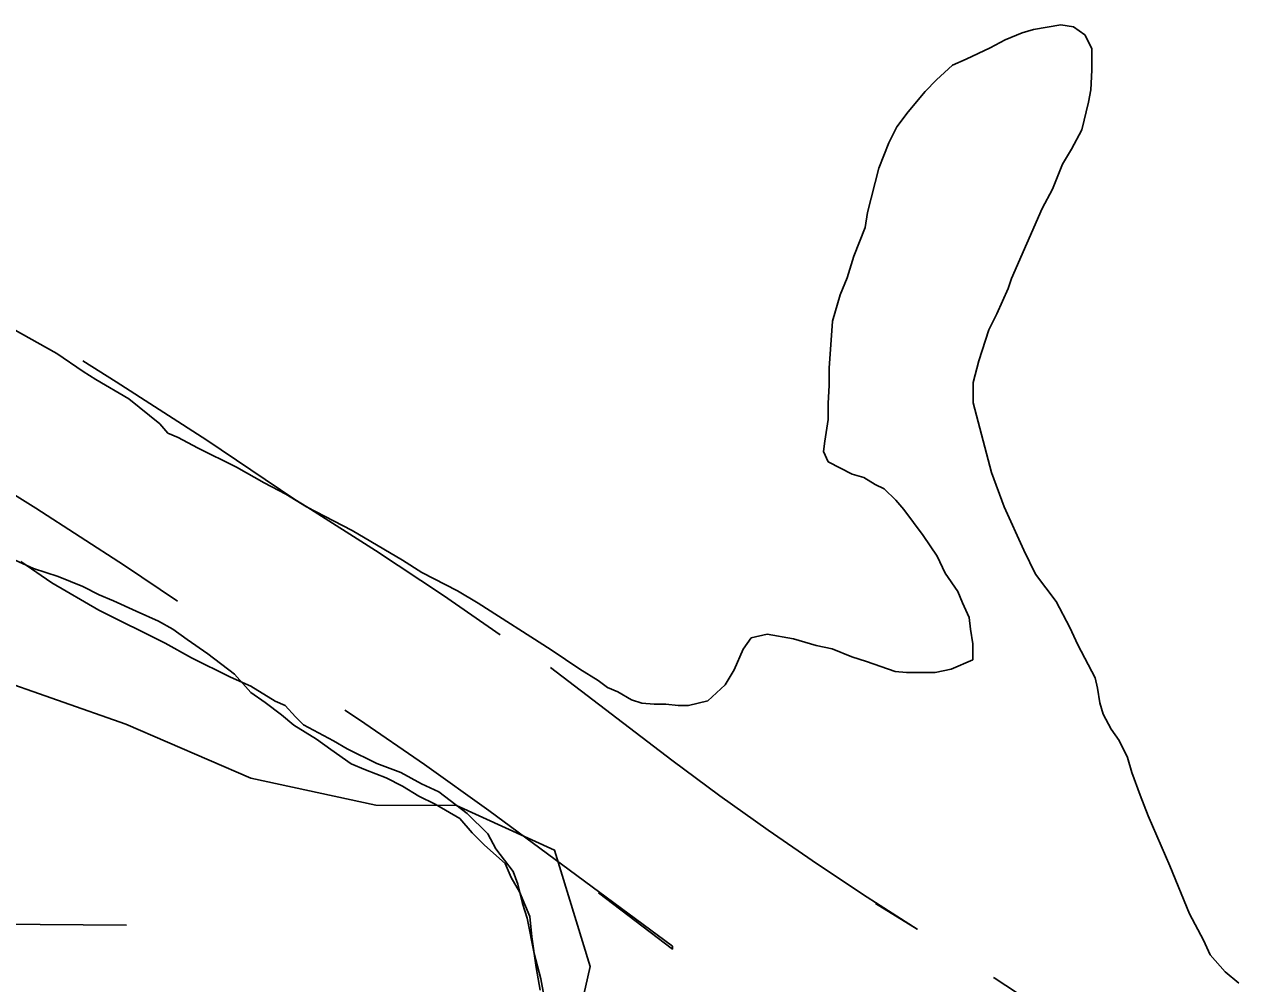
# Model space of a CAD drawing. Extents: x 3172231 to 3210228, y 940198 to 965780.
# Drawn here: x 3177327.7 to 3177575.1, y 963512.1 to 963704.1 of the extents above; entities that cross this region are included whole.
import ezdxf

# ---------------------------------------------------------------- set-up
doc = ezdxf.new("R2010")
doc.units = 0
for name, color, linetype in [('V-ROAD-CNTR', 7, 'Continuous'), ('V-SITE-VEGE', 7, 'Continuous'), ('V-TOPO-SHOR', 7, 'Continuous'), ('V-WETL-SWMP', 7, 'Continuous')]:
    doc.layers.add(name, color=color, linetype=linetype)

msp = doc.modelspace()

# ---------------------------------------------------------------- linework, layer by layer
at = {"layer": 'V-ROAD-CNTR'}
for points in [[(3177358.308, 963588.633), (3177347.677, 963595.771), (3177329.952, 963607.231), (3177312.029, 963618.379), (3177293.916, 963629.214), (3177275.615, 963639.729), (3177273.192, 963641.066)], [(3177422.932, 963581.874), (3177411.54, 963589.713), (3177397.921, 963598.739), (3177384.194, 963607.499), (3177381.822, 963608.979), (3177364.185, 963620.823), (3177346.02, 963632.567), (3177339.331, 963636.727)], [(3177498.053, 963528.069), (3177506.401, 963522.941), (3177496.347, 963529.36), (3177486.407, 963535.955), (3177476.581, 963542.722), (3177466.876, 963549.658), (3177457.27, 963556.778), (3177433, 963575.297)], [(3177442.621, 963530.22), (3177457.397, 963518.946), (3177457.397, 963519.487), (3177420.655, 963546.694), (3177407.78, 963555.884), (3177394.75, 963564.851), (3177391.816, 963566.795)], [(3177575.073, 963483.917), (3177571.862, 963485.364), (3177568.011, 963487.181), (3177564.193, 963489.063), (3177560.409, 963491.013), (3177556.63, 963493.042), (3177533.93, 963505.629), (3177533.93, 963504.673), (3177550.664, 963496.12), (3177545.731, 963498.753), (3177540.844, 963501.471), (3177536.005, 963504.275), (3177531.218, 963507.161), (3177526.479, 963510.133), (3177521.791, 963513.187), (3177521.66, 963513.275)]]:
    msp.add_lwpolyline(points, dxfattribs=at)
at = {"layer": 'V-SITE-VEGE'}
for p, q in [((3177529.687, 963703.121), (3177535.172, 963704.055)), ((3177535.172, 963704.055), (3177537.689, 963703.607)), ((3177523.975, 963701.045), (3177527.401, 963702.427)), ((3177527.401, 963702.427), (3177529.687, 963703.121)), ((3177537.689, 963703.607), (3177539.98, 963702.013)), ((3177539.98, 963702.013), (3177541.363, 963699.273)), ((3177516.213, 963697.133), (3177521.012, 963699.435)), ((3177521.012, 963699.435), (3177523.975, 963701.045)), ((3177541.363, 963699.273), (3177541.379, 963694.927)), ((3177513.475, 963695.98), (3177516.213, 963697.133)), ((3177510.282, 963692.996), (3177513.475, 963695.98)), ((3177541.379, 963694.927), (3177541.16, 963691.04)), ((3177508.003, 963690.702), (3177510.282, 963692.996)), ((3177504.587, 963686.573), (3177508.003, 963690.702)), ((3177541.16, 963691.04), (3177540.711, 963688.523)), ((3177502.309, 963683.592), (3177504.587, 963686.573)), ((3177540.711, 963688.523), (3177539.358, 963683.03)), ((3177500.718, 963680.386), (3177502.309, 963683.592)), ((3177539.358, 963683.03), (3177537.312, 963679.135)), ((3177498.678, 963675.35), (3177500.718, 963680.386)), ((3177537.312, 963679.135), (3177535.491, 963676.157)), ((3177496.419, 963666.423), (3177498.678, 963675.35)), ((3177535.491, 963676.157), (3177533.451, 963671.119)), ((3177533.451, 963671.119), (3177531.405, 963667.226)), ((3177531.405, 963667.226), (3177525.278, 963653.257)), ((3177495.973, 963663.449), (3177496.419, 963666.423)), ((3177493.706, 963657.725), (3177495.973, 963663.449)), ((3177492.348, 963653.375), (3177493.706, 963657.725)), ((3177490.988, 963649.941), (3177492.348, 963653.375)), ((3177525.278, 963653.257), (3177524.598, 963651.194)), ((3177489.403, 963644.675), (3177490.988, 963649.941)), ((3177524.598, 963651.194), (3177522.329, 963646.156)), ((3177488.747, 963635.298), (3177489.403, 963644.675)), ((3177522.329, 963646.156), (3177520.737, 963642.949)), ((3177325.217, 963643.219), (3177334.152, 963638.218)), ((3177520.737, 963642.949), (3177518.699, 963636.768)), ((3177334.152, 963638.218), (3177339.424, 963634.577)), ((3177339.424, 963634.577), (3177341.945, 963632.983)), ((3177488.76, 963631.867), (3177488.747, 963635.298)), ((3177518.699, 963636.768), (3177517.571, 963632.422)), ((3177341.945, 963632.983), (3177348.586, 963629.119)), ((3177517.571, 963632.422), (3177517.585, 963628.304)), ((3177488.543, 963628.207), (3177488.76, 963631.867)), ((3177348.586, 963629.119), (3177354.78, 963624.107)), ((3177488.553, 963625.006), (3177488.543, 963628.207)), ((3177517.585, 963628.304), (3177521.288, 963614.367)), ((3177487.881, 963620.661), (3177488.553, 963625.006)), ((3177354.78, 963624.107), (3177356.387, 963622.285)), ((3177356.387, 963622.285), (3177358.448, 963621.375)), ((3177358.448, 963621.375), (3177362.343, 963619.331)), ((3177487.66, 963618.6), (3177487.881, 963620.661)), ((3177362.343, 963619.331), (3177370.129, 963615.469)), ((3177488.582, 963616.546), (3177487.66, 963618.6)), ((3177370.129, 963615.469), (3177375.628, 963612.286)), ((3177493.392, 963614.046), (3177488.582, 963616.546)), ((3177375.628, 963612.286), (3177379.98, 963610.013)), ((3177495.682, 963613.368), (3177493.392, 963614.046)), ((3177497.972, 963612.004), (3177495.682, 963613.368)), ((3177521.288, 963614.367), (3177523.828, 963607.514)), ((3177379.98, 963610.013), (3177384.103, 963607.51)), ((3177499.805, 963611.094), (3177497.972, 963612.004)), ((3177502.098, 963608.817), (3177499.805, 963611.094)), ((3177384.103, 963607.51), (3177393.268, 963602.739)), ((3177503.706, 963606.99), (3177502.098, 963608.817)), ((3177523.828, 963607.514), (3177527.743, 963598.837)), ((3177507.61, 963601.745), (3177503.706, 963606.99)), ((3177393.268, 963602.739), (3177403.35, 963596.826)), ((3177510.368, 963597.637), (3177507.61, 963601.745)), ((3177511.98, 963594.213), (3177510.368, 963597.637)), ((3177527.743, 963598.837), (3177530.047, 963594.045)), ((3177333.161, 963592.251), (3177326.972, 963596.574)), ((3177403.35, 963596.826), (3177407.243, 963594.323)), ((3177407.243, 963594.323), (3177414.346, 963590.688)), ((3177514.507, 963590.561), (3177511.98, 963594.213)), ((3177530.047, 963594.045), (3177534.18, 963588.568)), ((3177342.553, 963586.793), (3177333.161, 963592.251)), ((3177414.346, 963590.688), (3177418.47, 963588.188)), ((3177515.431, 963588.28), (3177514.507, 963590.561)), ((3177418.47, 963588.188), (3177433.136, 963578.861)), ((3177516.811, 963585.31), (3177515.431, 963588.28)), ((3177534.18, 963588.568), (3177536.941, 963583.319)), ((3177355.838, 963580.206), (3177342.553, 963586.793)), ((3177517.049, 963583.025), (3177516.811, 963585.31)), ((3177517.516, 963580.053), (3177517.049, 963583.025)), ((3177536.941, 963583.319), (3177538.555, 963579.893)), ((3177361.11, 963577.249), (3177355.838, 963580.206)), ((3177471.554, 963578.988), (3177473.15, 963581.278)), ((3177473.15, 963581.278), (3177476.347, 963581.976)), ((3177476.347, 963581.976), (3177481.608, 963581.079)), ((3177481.608, 963581.079), (3177486.187, 963579.721)), ((3177517.526, 963576.852), (3177517.516, 963580.053)), ((3177433.136, 963578.861), (3177438.866, 963574.99)), ((3177469.74, 963574.863), (3177471.554, 963578.988)), ((3177486.187, 963579.721), (3177489.391, 963579.045)), ((3177489.391, 963579.045), (3177493.284, 963577.458)), ((3177538.555, 963579.893), (3177542.006, 963573.274)), ((3177368.894, 963573.389), (3177361.11, 963577.249)), ((3177493.284, 963577.458), (3177496.257, 963576.553)), ((3177496.257, 963576.553), (3177501.984, 963574.513)), ((3177513.186, 963575.009), (3177517.526, 963576.852)), ((3177373.019, 963571.572), (3177368.894, 963573.389)), ((3177438.866, 963574.99), (3177442.532, 963572.717)), ((3177442.532, 963572.717), (3177444.367, 963571.351)), ((3177467.919, 963571.883), (3177469.74, 963574.863)), ((3177501.984, 963574.513), (3177504.271, 963574.292)), ((3177504.271, 963574.292), (3177509.987, 963574.31)), ((3177509.987, 963574.31), (3177513.186, 963575.009)), ((3177542.006, 963573.274), (3177542.471, 963571.218)), ((3177377.832, 963568.615), (3177373.019, 963571.572)), ((3177444.367, 963571.351), (3177446.428, 963570.444)), ((3177446.428, 963570.444), (3177449.178, 963568.85)), ((3177464.499, 963568.672), (3177467.919, 963571.883)), ((3177542.471, 963571.218), (3177542.938, 963568.248)), ((3177379.892, 963567.708), (3177377.832, 963568.615)), ((3177381.959, 963565.428), (3177379.892, 963567.708)), ((3177449.178, 963568.85), (3177451.238, 963568.172)), ((3177451.238, 963568.172), (3177453.753, 963567.951)), ((3177453.753, 963567.951), (3177456.041, 963567.959)), ((3177456.041, 963567.959), (3177458.558, 963567.738)), ((3177458.558, 963567.738), (3177460.614, 963567.744)), ((3177460.614, 963567.744), (3177464.499, 963568.672)), ((3177542.938, 963568.248), (3177543.632, 963565.961)), ((3177383.564, 963563.835), (3177381.959, 963565.428)), ((3177543.632, 963565.961), (3177545.242, 963562.993)), ((3177389.52, 963560.65), (3177383.564, 963563.835)), ((3177545.242, 963562.993), (3177546.849, 963560.712)), ((3177392.268, 963559.059), (3177389.52, 963560.65)), ((3177546.849, 963560.712), (3177548.461, 963557.287)), ((3177398.224, 963556.106), (3177392.268, 963559.059)), ((3177403.033, 963554.293), (3177398.224, 963556.106)), ((3177548.461, 963557.287), (3177549.387, 963554.318)), ((3177407.157, 963552.02), (3177403.033, 963554.293)), ((3177549.387, 963554.318), (3177551.003, 963549.749)), ((3177410.592, 963550.429), (3177407.157, 963552.02)), ((3177416.322, 963546.103), (3177410.592, 963550.429)), ((3177551.003, 963549.749), (3177552.616, 963545.638)), ((3177420.453, 963542.001), (3177416.322, 963546.103)), ((3177552.616, 963545.638), (3177556.995, 963535.591)), ((3177422.063, 963539.033), (3177420.453, 963542.001)), ((3177425.509, 963534.471), (3177422.063, 963539.033)), ((3177556.995, 963535.591), (3177560.915, 963526)), ((3177426.433, 963531.96), (3177425.509, 963534.471)), ((3177427.359, 963528.075), (3177426.433, 963531.96)), ((3177428.284, 963525.105), (3177427.359, 963528.075)), ((3177560.915, 963526), (3177563.676, 963520.749)), ((3177429.679, 963518.021), (3177428.284, 963525.105)), ((3177563.676, 963520.749), (3177565.058, 963517.781)), ((3177431.068, 963512.993), (3177429.679, 963518.021)), ((3177565.058, 963517.781), (3177568.042, 963514.363)), ((3177568.042, 963514.363), (3177570.792, 963512.084)), ((3177432.7, 963503.853), (3177431.068, 963512.993))]:
    msp.add_line(p, q, dxfattribs=at)
at = {"layer": 'V-TOPO-SHOR'}
msp.add_lwpolyline([(3177266.417, 963577.991), (3177306.834, 963578.401), (3177347.956, 963563.984), (3177372.982, 963553.185), (3177398.022, 963547.754), (3177414.127, 963547.715), (3177433.789, 963538.719), (3177440.889, 963515.438), (3177433.652, 963483.245), (3177426.41, 963449.262), (3177408.44, 963418.886), (3177397.668, 963404.596), (3177383.312, 963388.526), (3177377.908, 963374.224), (3177374.281, 963354.548), (3177377.811, 963334.855), (3177379.534, 963308.009), (3177366.884, 963257.934), (3177361.44, 963227.527), (3177348.839, 963197.136), (3177323.728, 963173.935), (3177309.39, 963165.023), (3177286.109, 963157.923)], dxfattribs=at)
at = {"layer": 'V-WETL-SWMP'}
for p, q in [((3177325.822, 963596.799), (3177329.512, 963595.172)), ((3177329.512, 963595.172), (3177334.431, 963593.55)), ((3177334.431, 963593.55), (3177339.351, 963591.519)), ((3177339.351, 963591.519), (3177342.632, 963589.891)), ((3177342.632, 963589.891), (3177345.502, 963588.672)), ((3177345.502, 963588.672), (3177350.013, 963586.639)), ((3177350.013, 963586.639), (3177354.523, 963584.606)), ((3177354.523, 963584.606), (3177357.395, 963582.977)), ((3177357.395, 963582.977), (3177360.267, 963580.939)), ((3177360.267, 963580.939), (3177364.371, 963578.086)), ((3177364.371, 963578.086), (3177369.707, 963574.008)), ((3177369.707, 963574.008), (3177372.996, 963570.334)), ((3177372.996, 963570.334), (3177375.868, 963568.295)), ((3177375.868, 963568.295), (3177379.152, 963565.849)), ((3177379.152, 963565.849), (3177381.615, 963563.81)), ((3177381.615, 963563.81), (3177386.128, 963560.958)), ((3177386.128, 963560.958), (3177389.001, 963558.92)), ((3177389.001, 963558.92), (3177393.105, 963556.066)), ((3177393.105, 963556.066), (3177395.975, 963554.847)), ((3177395.975, 963554.847), (3177400.075, 963553.222)), ((3177400.075, 963553.222), (3177403.356, 963551.595)), ((3177403.356, 963551.595), (3177406.638, 963549.558)), ((3177406.638, 963549.558), (3177409.919, 963547.931)), ((3177409.919, 963547.931), (3177414.842, 963545.08)), ((3177414.842, 963545.08), (3177417.307, 963542.222)), ((3177417.307, 963542.222), (3177419.772, 963539.773)), ((3177419.772, 963539.773), (3177423.878, 963536.101)), ((3177423.878, 963536.101), (3177425.116, 963533.238)), ((3177425.116, 963533.238), (3177426.763, 963530.377)), ((3177426.763, 963530.377), (3177428.826, 963525.47)), ((3177316.093, 963523.936), (3177348.092, 963523.718)), ((3177428.826, 963525.47), (3177429.248, 963521.377)), ((3177429.248, 963521.377), (3177430.087, 963515.238)), ((3177430.087, 963515.238), (3177430.92, 963510.736))]:
    msp.add_line(p, q, dxfattribs=at)

doc.saveas('drawing.dxf')
